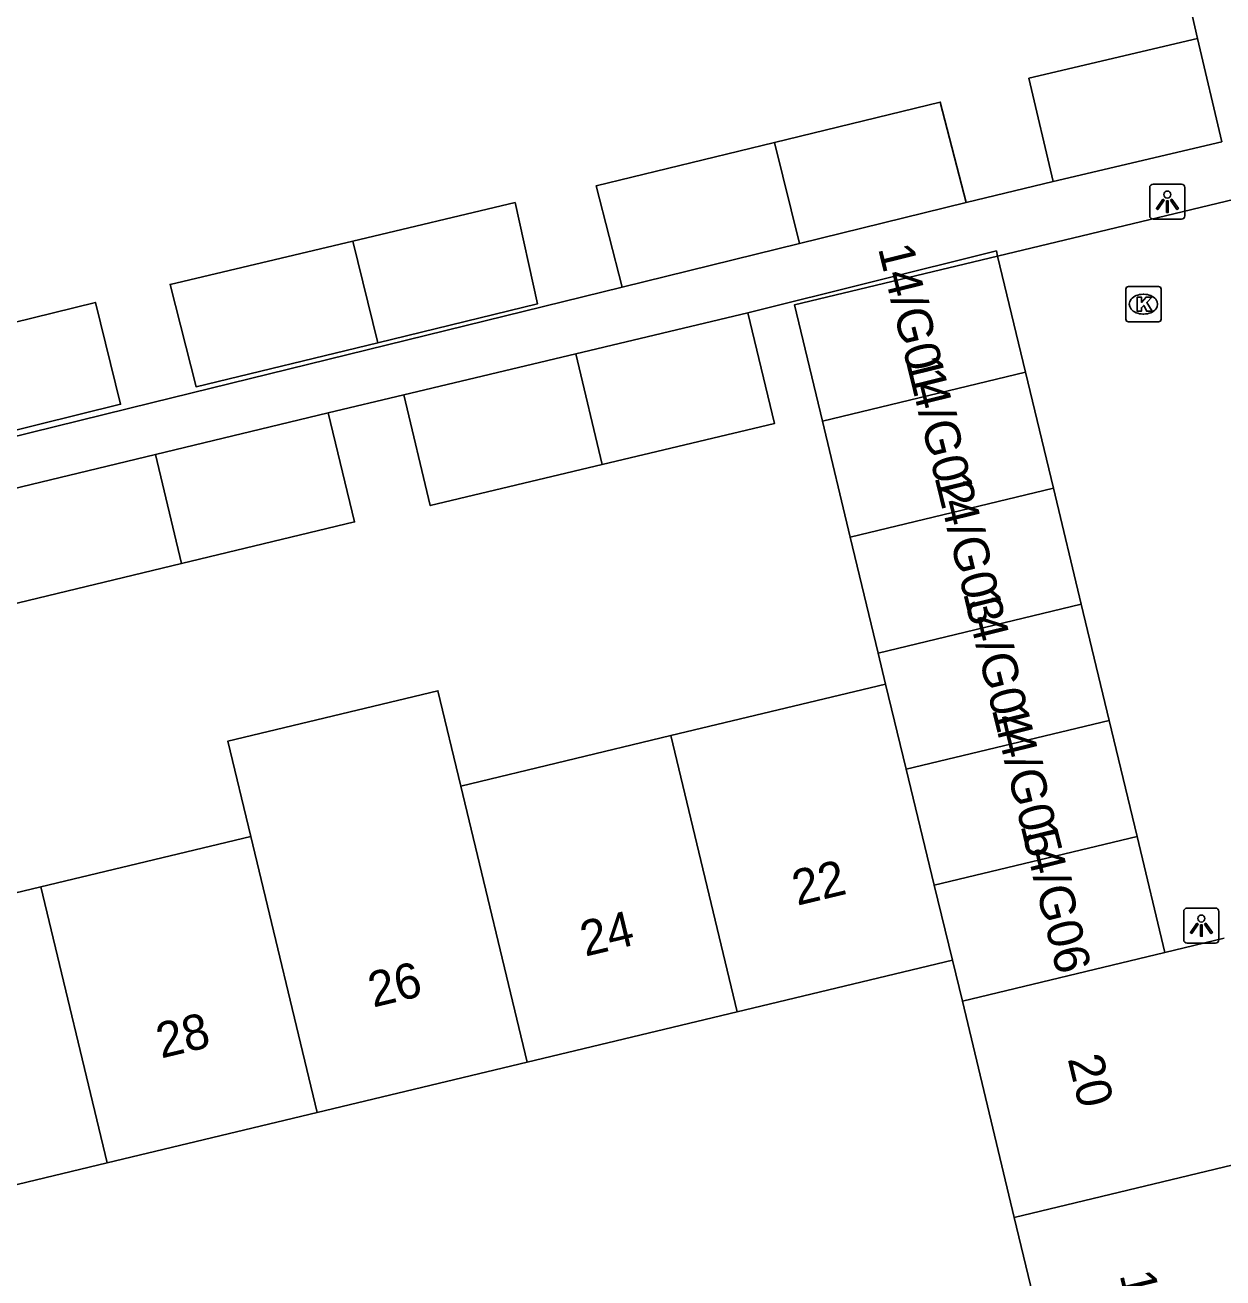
# Model space of a CAD drawing. Extents: x 162026 to 163499, y 387297 to 388169.
# Drawn here: x 162958.12 to 162992.04, y 387704.09 to 387739.58 of the extents above; entities that cross this region are included whole.
import ezdxf

# ---------------------------------------------------------------- set-up
doc = ezdxf.new("R2010")
doc.units = 0
for name, color, linetype in [('IMGEO_Kolk', 7, 'Continuous'), ('IMGEO_Lichtpunt', 7, 'Continuous'), ('IMGEO_Pand', 7, 'Continuous'), ('IMGEO_Pand_nummerreeks', 7, 'Continuous'), ('IMGEO_Rijbaan_lokaal_open', 7, 'Continuous'), ('IMGEO_Voetpad_open', 7, 'Continuous')]:
    doc.layers.add(name, color=color, linetype=linetype)

msp = doc.modelspace()

# ---------------------------------------------------------------- linework, layer by layer
at = {"layer": 'IMGEO_Kolk'}
for p, q in [((162989.293, 387731.248), (162989.293, 387732.1)), ((162989.368, 387732.174), (162990.22, 387732.174)), ((162989.781, 387731.954), (162989.806, 387731.954)), ((162990.294, 387732.1), (162990.294, 387731.248)), ((162989.804, 387731.394), (162989.779, 387731.394)), ((162990.22, 387731.174), (162989.368, 387731.174))]:
    msp.add_line(p, q, dxfattribs=at)
for points in [[(162989.293, 387731.248), (162989.293, 387732.1)], [(162989.368, 387732.174), (162990.22, 387732.174)], [(162990.294, 387732.1), (162990.294, 387731.248)], [(162989.614, 387731.874), (162989.737, 387731.874), (162989.737, 387731.723), (162989.867, 387731.874), (162990.031, 387731.874), (162989.885, 387731.723), (162990.038, 387731.474), (162989.886, 387731.474), (162989.801, 387731.638), (162989.737, 387731.571), (162989.737, 387731.474), (162989.614, 387731.474), (162989.614, 387731.874)], [(162990.22, 387731.174), (162989.368, 387731.174)]]:
    msp.add_lwpolyline(points, dxfattribs=at)
for centre, start, end in [((162989.37, 387732.098), 91.552, 178.448), ((162989.37, 387732.098), 91.552, 178.448), ((162990.218, 387732.098), 1.552, 88.448), ((162990.218, 387732.098), 1.552, 88.448), ((162989.37, 387731.25), 181.552, 268.448), ((162989.37, 387731.25), 181.552, 268.448), ((162990.218, 387731.25), 271.552, 358.448), ((162990.218, 387731.25), 271.552, 358.448)]:
    msp.add_arc(centre, 0.0765, start, end, dxfattribs=at)
for centre, major_axis, ratio, start_param, end_param in [((162989.78, 387731.674), (-0.387, 0.002), 0.722429, 4.712389, 7.853982), ((162989.805, 387731.674), (-0.39, 0.002), 0.717154, 1.570796, 4.712389)]:
    msp.add_ellipse(centre, major_axis=major_axis, ratio=ratio, start_param=start_param, end_param=end_param, dxfattribs=at)
at = {"layer": 'IMGEO_Lichtpunt'}
for p, q in [((162989.971, 387734.981), (162989.971, 387734.174)), ((162989.971, 387734.981), (162989.971, 387734.174)), ((162990.873, 387735.076), (162990.065, 387735.076)), ((162990.873, 387735.076), (162990.065, 387735.076)), ((162990.967, 387734.174), (162990.967, 387734.981)), ((162990.967, 387734.174), (162990.967, 387734.981)), ((162990.065, 387734.08), (162990.873, 387734.08)), ((162990.065, 387734.08), (162990.873, 387734.08)), ((162991.836, 387714.569), (162991.028, 387714.569)), ((162991.836, 387714.569), (162991.028, 387714.569)), ((162990.934, 387714.474), (162990.934, 387713.667)), ((162990.934, 387714.474), (162990.934, 387713.667)), ((162991.93, 387713.667), (162991.93, 387714.474)), ((162991.93, 387713.667), (162991.93, 387714.474)), ((162991.028, 387713.573), (162991.836, 387713.573)), ((162991.028, 387713.573), (162991.836, 387713.573))]:
    msp.add_line(p, q, dxfattribs=at)
for points in [[(162990.345, 387734.645), (162990.384, 387734.617), (162990.196, 387734.355), (162990.158, 387734.382), (162990.345, 387734.645)], [(162990.447, 387734.597), (162990.494, 387734.597), (162990.494, 387734.275), (162990.447, 387734.275), (162990.447, 387734.597)], [(162990.557, 387734.617), (162990.595, 387734.644), (162990.782, 387734.382), (162990.743, 387734.354), (162990.557, 387734.617)], [(162991.308, 387714.138), (162991.347, 387714.11), (162991.159, 387713.848), (162991.121, 387713.875), (162991.308, 387714.138)], [(162991.41, 387714.09), (162991.457, 387714.09), (162991.457, 387713.768), (162991.41, 387713.768), (162991.41, 387714.09)], [(162991.52, 387714.11), (162991.558, 387714.137), (162991.745, 387713.875), (162991.706, 387713.847), (162991.52, 387714.11)]]:
    msp.add_lwpolyline(points, dxfattribs=at)
for centre in [(162990.47, 387734.779), (162991.433, 387714.272)]:
    msp.add_circle(centre, 0.0994, dxfattribs=at)
for centre, start, end in [((162990.065, 387734.981), 90, 180), ((162990.065, 387734.981), 90, 180), ((162990.873, 387734.981), 0, 90), ((162990.873, 387734.981), 0, 90), ((162990.065, 387734.174), 180, 270), ((162990.065, 387734.174), 180, 270), ((162990.873, 387734.174), 270, 0), ((162990.873, 387734.174), 270, 360), ((162991.028, 387714.474), 90, 180), ((162991.028, 387714.474), 90, 180), ((162991.836, 387714.474), 0, 90), ((162991.836, 387714.474), 0, 90), ((162991.028, 387713.667), 180, 270), ((162991.028, 387713.667), 180, 270), ((162991.836, 387713.667), 270, 0), ((162991.836, 387713.667), 270, 360)]:
    msp.add_arc(centre, 0.0946, start, end, dxfattribs=at)
at = {"layer": 'IMGEO_Pand'}
for points in [[(162987.236, 387735.152), (162986.549, 387738.073), (162991.323, 387739.196)], [(162991.323, 387739.196), (162992.01, 387736.275), (162987.236, 387735.152)], [(162979.346, 387736.257), (162984.036, 387737.397), (162984.774, 387734.552)], [(162975.026, 387732.155), (162974.288, 387735.026), (162979.346, 387736.257)], [(162979.346, 387736.257), (162980.048, 387733.39)], [(162967.399, 387733.462), (162971.996, 387734.552), (162972.628, 387731.68), (162968.104, 387730.583)], [(162984.774, 387734.552), (162980.048, 387733.39)], [(162968.104, 387730.583), (162962.96, 387729.336), (162962.222, 387732.234), (162967.399, 387733.462)], [(162968.104, 387730.583), (162967.399, 387733.462)], [(162980.048, 387733.39), (162975.026, 387732.155)], [(162980.699, 387728.363), (162979.909, 387731.651), (162985.663, 387733.033)], [(162986.452, 387729.749), (162985.663, 387733.033)], [(162955.38, 387730.559), (162960.11, 387731.725), (162960.822, 387728.84), (162956.052, 387727.664)], [(162978.589, 387731.433), (162973.717, 387730.271)], [(162974.466, 387727.132), (162979.338, 387728.293), (162978.589, 387731.433)], [(162973.717, 387730.271), (162968.845, 387729.11)], [(162974.466, 387727.132), (162973.717, 387730.271)], [(162980.699, 387728.363), (162986.452, 387729.749)], [(162987.241, 387726.461), (162986.452, 387729.749)], [(162968.845, 387729.11), (162969.594, 387725.97), (162974.466, 387727.132)], [(162966.704, 387728.594), (162961.806, 387727.414)], [(162962.55, 387724.326), (162967.448, 387725.506), (162966.704, 387728.594)], [(162981.488, 387725.075), (162980.699, 387728.363)], [(162961.806, 387727.414), (162956.908, 387726.234)], [(162961.806, 387727.414), (162962.55, 387724.326)], [(162956.908, 387726.234), (162957.652, 387723.146), (162962.55, 387724.326)], [(162981.488, 387725.075), (162987.241, 387726.461)], [(162988.031, 387723.173), (162987.241, 387726.461)], [(162982.278, 387721.787), (162981.488, 387725.075)], [(162982.278, 387721.787), (162988.031, 387723.173)], [(162988.821, 387719.885), (162988.031, 387723.173)], [(162982.488, 387720.913), (162982.278, 387721.787)], [(162976.407, 387719.453), (162982.488, 387720.913)], [(162983.073, 387718.5), (162982.488, 387720.913)], [(162970.46, 387718.025), (162969.811, 387720.726), (162963.863, 387719.298), (162964.512, 387716.597)], [(162983.073, 387718.5), (162988.821, 387719.885)], [(162989.611, 387716.597), (162988.821, 387719.885)], [(162970.46, 387718.025), (162976.407, 387719.453)], [(162978.288, 387711.633), (162976.407, 387719.453)], [(162983.869, 387715.213), (162983.073, 387718.5)], [(162972.34, 387710.204), (162970.46, 387718.025)], [(162964.512, 387716.597), (162958.564, 387715.168)], [(162966.392, 387708.776), (162964.512, 387716.597)], [(162989.611, 387716.597), (162983.869, 387715.213)], [(162990.4, 387713.31), (162989.611, 387716.597)], [(162983.869, 387715.213), (162984.382, 387713.096)], [(162958.564, 387715.168), (162957.334, 387714.873), (162952.472, 387713.705), (162954.35, 387705.884), (162960.445, 387707.348)], [(162958.564, 387715.168), (162960.445, 387707.348)], [(162992.079, 387713.713), (162990.4, 387713.31)], [(162984.382, 387713.096), (162978.288, 387711.633)], [(162984.663, 387711.926), (162984.382, 387713.096)], [(162990.4, 387713.31), (162984.663, 387711.926)], [(162984.663, 387711.926), (162986.134, 387705.8)], [(162978.288, 387711.633), (162972.34, 387710.204)], [(162966.392, 387708.776), (162972.34, 387710.204)], [(162960.445, 387707.348), (162966.392, 387708.776)], [(162986.134, 387705.8), (162993.551, 387707.585)], [(162987.572, 387699.816), (162986.134, 387705.8)]]:
    msp.add_lwpolyline(points, dxfattribs=at)
at = {"layer": 'IMGEO_Rijbaan_lokaal_open'}
msp.add_lwpolyline([(162985.663, 387733.033), (162993.797, 387734.988), (162990.271, 387750), (162988.128, 387759.121)], dxfattribs=at)
at = {"layer": 'IMGEO_Voetpad_open'}
for points in [[(162990.096, 387744.581), (162991.323, 387739.196)], [(162987.236, 387735.152), (162984.774, 387734.552)], [(162978.589, 387731.433), (162985.627, 387733.183), (162985.663, 387733.033)], [(162975.026, 387732.155), (162961.695, 387728.877), (162947.249, 387725.324)], [(162966.704, 387728.594), (162968.845, 387729.11)]]:
    msp.add_lwpolyline(points, dxfattribs=at)

# ---------------------------------------------------------------- texts
at = {"layer": 'IMGEO_Pand_nummerreeks'}
for s, rotation, p in [('14/G01', 283.8655, (162982.271, 387733.258)), ('14/G02', 283.8655, (162983.056, 387730.079)), ('14/G03', 283.8655, (162983.87, 387726.781)), ('14/G04', 283.8655, (162984.682, 387723.49)), ('14/G05', 283.8655, (162985.495, 387720.198)), ('14/G06', 283.8655, (162986.307, 387716.906)), ('22', 13.5035, (162979.985, 387714.632)), ('24', 13.5035, (162973.981, 387713.189)), ('26', 13.5046, (162967.974, 387711.747)), ('28', 13.5035, (162961.971, 387710.305)), ('20', 283.5083, (162987.643, 387710.299)), ('18', 283.5083, (162989.113, 387704.179))]:
    msp.add_text(s, height=1, rotation=rotation, dxfattribs=at).set_placement(p)

doc.saveas('drawing.dxf')
